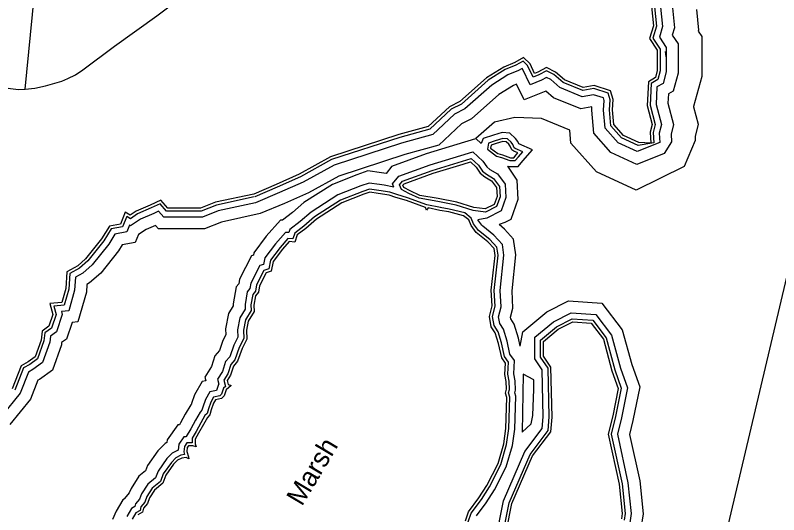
# Model space of a CAD drawing. Extents: x 2104537 to 2336408, y 34176 to 229611.
# Drawn here: x 2312000 to 2317922, y 80232 to 84107 of the extents above; entities that cross this region are included whole.
import ezdxf

# ---------------------------------------------------------------- set-up
doc = ezdxf.new("R2010")
doc.units = 0
for name, color, linetype in [('Exist Boundary Land Use Reservation Military US Department of Defense', 7, 'Continuous'), ('Exist Hydrographic Buffer Line', 7, 'Continuous'), ('Exist Hydrographic Island Shore', 7, 'Continuous'), ('Exist Hydrographic Point Label', 7, 'Continuous'), ('Exist Hydrographic River Shore', 7, 'Continuous'), ('Exist Maritime Ferry Route', 7, 'Continuous'), ('Exist Road Non-System Type 51', 7, 'Continuous')]:
    doc.layers.add(name, color=color, linetype=linetype)

msp = doc.modelspace()

# ---------------------------------------------------------------- linework, layer by layer
at = {"layer": 'Exist Boundary Land Use Reservation Military US Department of Defense'}
msp.add_lwpolyline([(2317049, 83784.7), (2317042.8, 83826.7)], dxfattribs=at)
at = {"layer": 'Exist Hydrographic Buffer Line'}
for p, q in [((2317090.8, 83124.6), (2317032.9, 83033.7)), ((2317274.2, 83135.3), (2317187.8, 82934.9))]:
    msp.add_line(p, q, dxfattribs=at)
for points in [[(2316958.5, 84173.5), (2316973.5, 84023.8), (2316945.5, 83930.5), (2317002.9, 83844.4), (2317002.9, 83675.5), (2316984.8, 83608.9), (2316932.8, 83578.2), (2316923.7, 83410.4), (2316964, 83259.3), (2316948.5, 83197.4), (2316953.3, 83116.5)], [(2317005, 84170.7), (2317020.1, 84019.3), (2316995.7, 83938), (2317048.9, 83858.3), (2317048.9, 83669.3), (2317024.2, 83578.9), (2316977.3, 83551.2), (2316970, 83415.2), (2317011.4, 83259.6), (2316994.8, 83193), (2316999.1, 83119.2)], [(2317097.9, 84164.9), (2317113.3, 84010.4), (2317096.1, 83953), (2317140.7, 83886.1), (2317140.7, 83657), (2317103, 83518.8), (2317066.4, 83497.1), (2317062.5, 83424.8), (2317106.3, 83260.4), (2317087.3, 83184.4), (2317090.8, 83124.6)], [(2317097.9, 84164.9), (2317113.3, 84010.4), (2317096.1, 83953), (2317140.7, 83886.1), (2317140.7, 83657), (2317103, 83518.8), (2317066.4, 83497.1), (2317062.5, 83424.8), (2317106.3, 83260.4), (2317087.3, 83184.4), (2317090.8, 83124.6)], [(2317283.7, 84153.4), (2317299.8, 83992.5), (2317296.9, 83983), (2317324.5, 83941.7), (2317324.5, 83632.5), (2317260.7, 83398.5), (2317259.8, 83398), (2317296, 83261.9), (2317272.4, 83167.1), (2317274.2, 83135.3)], [(2316953.3, 83116.5), (2316830.5, 83097.4), (2316703, 83155.9), (2316620.4, 83249.6), (2316609.6, 83373), (2316614.5, 83450.2), (2316599.1, 83503.9), (2316487.3, 83538.3), (2316401.8, 83523.2), (2316248.4, 83586.8), (2316178.3, 83646.9), (2316121.6, 83675.2), (2316061.6, 83645.2), (2316015.7, 83626.8), (2315973.5, 83717.3), (2315939.2, 83751.7), (2315883.7, 83719.9), (2315799.8, 83685.4), (2315669.1, 83603), (2315459.8, 83418.6), (2315380.8, 83379.1), (2315215.3, 83223.5), (2314982.2, 83160.1), (2314453.9, 82987.2), (2314211.8, 82853.8), (2314032.2, 82773.9), (2313858.4, 82699.4)], [(2316999.1, 83119.2), (2316823.9, 83049.9), (2316675, 83118.2), (2316575.9, 83230.5), (2316563.6, 83372.4), (2316568.1, 83445.2), (2316561.8, 83467.3), (2316484.4, 83491.2), (2316396.6, 83475.7), (2316224.1, 83547.1), (2316152.7, 83608.3), (2316121.6, 83623.9), (2316080.4, 83603.3), (2315992.5, 83568), (2315935.3, 83690.6), (2315931.5, 83694.4), (2315903.9, 83678.6), (2315821, 83644.4), (2315696.7, 83566.1), (2315485.7, 83380.2), (2315407.4, 83341), (2315238.5, 83182.2), (2314995.3, 83116.1), (2314472.3, 82944.9), (2314232.3, 82812.6), (2314050.6, 82731.8), (2313863.9, 82653.1)], [(2317032.9, 83033.7), (2316821.2, 82950), (2316619, 83042.8), (2316487, 83192.5), (2316471.5, 83371.3), (2316473, 83395.9), (2316386.2, 83380.6), (2316175.4, 83467.9), (2316116.2, 83518.6), (2315946, 83450.5), (2315888.8, 83573), (2315863.2, 83562.5), (2315751.9, 83492.3), (2315537.5, 83303.4), (2315460.5, 83264.8), (2315284.7, 83099.6), (2315021.7, 83028.1), (2314509.1, 82860.3), (2314273.2, 82730.3), (2314087.1, 82647.5), (2313899.6, 82568.5)], [(2317032.9, 83033.7), (2316821.2, 82950), (2316619, 83042.8), (2316487, 83192.5), (2316471.5, 83371.3), (2316473, 83395.9), (2316386.2, 83380.6), (2316175.4, 83467.9), (2316116.2, 83518.6), (2315946, 83450.5), (2315888.8, 83573), (2315863.2, 83562.5), (2315751.9, 83492.3)], [(2317187.8, 82934.9), (2316815.9, 82750.4), (2316507, 82892), (2316309.2, 83116.3), (2316300.4, 83217.2), (2316082.8, 83307.3), (2315875, 83313.1), (2315717.4, 83278.5), (2315571.3, 83150.7)], [(2314920.3, 82937.1), (2315190.1, 83034.1), (2315428, 83106.2), (2315571.3, 83150.7), (2315613.7, 83111.9)], [(2315819, 82937), (2315827.9, 82933.7), (2315899.9, 82933.7), (2315937.2, 82979.2), (2316011.8, 83064.5), (2315905.8, 83110.9), (2315898.7, 83127.1), (2315880.6, 83152.4), (2315836.6, 83192.5), (2315775.7, 83197.2), (2315708, 83177.9), (2315629.8, 83150.5), (2315613.7, 83111.9)], [(2314937.1, 82774.9), (2314925.8, 82800.3), (2314974.9, 82859.1), (2315219, 82946.8), (2315455, 83018.4), (2315548.2, 83047.4), (2315627.8, 82974.7), (2315657.2, 82930.6), (2315681.5, 82911.4), (2315741.4, 82875.9), (2315800.4, 82796.2), (2315806.2, 82692.3), (2315768.9, 82589.7), (2315656.3, 82533.4), (2315586.7, 82519.8)], [(2314920.3, 82937.1), (2314877.2, 82878.7), (2314840.2, 82884.5), (2314734.5, 82900.1), (2314648.1, 82869.5), (2314459.8, 82795.4), (2314239.1, 82653.9), (2314151.4, 82578.3), (2314071.8, 82517.5), (2314056.4, 82518.8), (2313946.9, 82393), (2313850.7, 82264.2), (2313846.7, 82244.9), (2313832.5, 82240.2), (2313738.4, 82058.8), (2313733.1, 82024.4), (2313713.6, 81999.4), (2313689.7, 81869.8), (2313690.4, 81852.7), (2313654.3, 81794), (2313631.8, 81673.5), (2313634.2, 81629.3), (2313611, 81585.3), (2313583.1, 81506.1), (2313547.7, 81466.4), (2313522.6, 81382.3), (2313469.9, 81299.4), (2313477.2, 81272), (2313449.4, 81266.2), (2313390.7, 81163.4), (2313367.1, 81095.1), (2313365.7, 81090.5), (2313360.8, 81085.5), (2313318.5, 81011.4), (2313282.3, 80944.7), (2313272.9, 80928.6), (2313260.8, 80928.6), (2313179.1, 80814.2), (2313176.6, 80792.6), (2313162.4, 80785.1), (2313104.5, 80727.2), (2313025.2, 80613.3), (2313010.2, 80573.2), (2312958.7, 80530.8), (2312898, 80436.6), (2312884.3, 80401.6), (2312847.9, 80357.9), (2312847.4, 80355.8), (2312834.5, 80348.3), (2312782.8, 80260.8), (2312754.7, 80195.1)], [(2315819, 82937), (2315890.6, 82828.7), (2315898.9, 82678.6), (2315842.7, 82524), (2315796.1, 82500.6), (2315752, 82485.2)], [(2314937.1, 82774.9), (2314862, 82788), (2314826.3, 82793.7), (2314743.7, 82805.9), (2314680.3, 82783.4), (2314501.9, 82713.2), (2314294.1, 82580), (2314209.3, 82507), (2314129, 82445.6), (2314120.6, 82421), (2314095, 82423.2), (2314018.4, 82335.2), (2313936.5, 82225.7), (2313926.1, 82174.5), (2313896.9, 82164.8), (2313826.9, 82029.9), (2313820.3, 81986.6), (2313799.8, 81960.5), (2313781.9, 81863.2), (2313783.3, 81828.4), (2313741.4, 81760.4), (2313724.1, 81667.5), (2313727.4, 81609), (2313695.5, 81548.4), (2313663.7, 81458.4), (2313629.8, 81420.5), (2313607, 81343.8), (2313569.1, 81284.1), (2313579.7, 81244.3), (2313576.5, 81241.5), (2313561.2, 81195.7), (2313508.7, 81184.7), (2313474.7, 81125.3), (2313454.7, 81067.4), (2313447.5, 81042.4), (2313434.4, 81029.3), (2313398.7, 80966.7), (2313362.3, 80899.7), (2313326.6, 80838.4), (2313326.6, 80836.7), (2313308.1, 80836.7), (2313267.6, 80780), (2313262.2, 80734), (2313217.6, 80710.4), (2313175.2, 80668), (2313107.2, 80570.3), (2313087.6, 80517.9), (2313028.2, 80469), (2312980.2, 80394.5), (2312964.4, 80354.3), (2312932.4, 80315.8), (2312927.8, 80296.2), (2312901.3, 80280.9), (2312864.9, 80219.2)], [(2315297.4, 82615.4), (2315192.9, 82637.6), (2315192.5, 82637), (2315042.3, 82691.6), (2314959.3, 82716.7), (2314906, 82734.5), (2314819.4, 82748.3), (2314748.3, 82758.8), (2314696.4, 82740.4), (2314522.9, 82672.1), (2314321.6, 82543.1), (2314238.3, 82471.3), (2314167.9, 82417.5), (2314152.3, 82372.1), (2314114.3, 82375.5), (2314054.2, 82306.4), (2313979.5, 82206.4), (2313965.7, 82139.3), (2313929.1, 82127.1), (2313871.2, 82015.5), (2313863.8, 81967.7), (2313842.9, 81941.1), (2313828, 81859.9), (2313829.7, 81816.3), (2313785, 81743.6), (2313770.3, 81664.6), (2313773.9, 81598.9), (2313737.7, 81530), (2313704, 81434.6), (2313670.9, 81397.6), (2313649.2, 81324.6), (2313618.7, 81276.5), (2313631.6, 81228.1), (2313616, 81214.8), (2313600.2, 81167.5), (2313587.6, 81154.3), (2313538.3, 81144), (2313516.7, 81106.2), (2313498.5, 81053.6), (2313488.4, 81018.3), (2313471.3, 81001.1), (2313438.9, 80944.4), (2313402.4, 80877.2), (2313372.5, 80826), (2313372.5, 80790.8), (2313331.8, 80790.8), (2313311.9, 80762.9), (2313306.7, 80719.3), (2313313.5, 80698.9), (2313284.1, 80693.7), (2313245.2, 80673), (2313210.6, 80638.4), (2313148.2, 80548.8), (2313126.3, 80490.3), (2313062.9, 80438.1), (2313021.3, 80373.5), (2313004.5, 80330.6), (2312974.6, 80294.7), (2312967.9, 80266.4), (2312934.8, 80247.2), (2312906, 80198.4)], [(2313863.9, 82653.1), (2313573.3, 82590.3), (2313451.1, 82541.3), (2313276.3, 82541.3), (2313152.8, 82541.3), (2313112.1, 82587.8), (2313073.5, 82570.3), (2312971, 82526.3), (2312893.9, 82474.9), (2312886.4, 82479.3), (2312864.2, 82426.1), (2312773, 82409.5), (2312725.4, 82332), (2312595.9, 82170.1), (2312524.1, 82107.2), (2312466.4, 82075.7), (2312460.5, 81975.5), (2312414.6, 81814.7), (2312357.4, 81810), (2312364.2, 81785.1), (2312319.8, 81651.8), (2312272.7, 81618.2), (2312267.6, 81571.6), (2312211.6, 81412.9), (2312137.2, 81359.8), (2312101.5, 81339.4), (2312037.3, 81175.1), (2311894.5, 80998.6)], [(2315513.5, 80176.4), (2315536.2, 80244.5), (2315615.2, 80349.9), (2315677.7, 80447.7), (2315765.7, 80620.9), (2315811, 80778.4), (2315828.7, 80900.4), (2315836.6, 81145.3), (2315825.8, 81177.4), (2315832.7, 81204.8), (2315830.6, 81267.3), (2315821.1, 81322.2), (2315825.2, 81416.1), (2315794.5, 81459.2), (2315770.3, 81566), (2315744.2, 81652.6), (2315714.1, 81699.6), (2315700.5, 81769.1), (2315721.2, 81850.1), (2315715.4, 81973), (2315744.3, 82245.2), (2315735.2, 82309), (2315681.1, 82367.5), (2315591.9, 82437.8), (2315555, 82488.8), (2315536.5, 82534), (2315487.6, 82573.6), (2315366.5, 82603.9), (2315296.4, 82615.6)], [(2313899.6, 82568.5), (2313600.3, 82502.1), (2313468.8, 82449.5), (2313276.3, 82449.5), (2313111.1, 82449.5), (2313087.6, 82476.4), (2313015, 82445.2), (2312955.1, 82405.3), (2312929.8, 82344.6), (2312829.8, 82326.4), (2312800.7, 82279.1), (2312662.6, 82106.4), (2312577, 82031.4), (2312555.1, 82019.5), (2312551.6, 81960), (2312485.5, 81728.5), (2312440.9, 81724.7), (2312397.5, 81594.4), (2312359.5, 81567.3), (2312357.7, 81551), (2312288.6, 81355), (2312186.9, 81282.3), (2312175.3, 81275.7), (2312117.7, 81128.4), (2311958.7, 80932)], [(2315577.4, 80222.9), (2315652.9, 80323.7), (2315717.7, 80424.9), (2315808.7, 80604), (2315856, 80768.7), (2315874.5, 80896.4), (2315882.7, 81152), (2315873.6, 81179.3), (2315878.8, 81199.9), (2315876.4, 81272), (2315867.2, 81325.1), (2315871.8, 81429.9), (2315837.2, 81478.3), (2315814.8, 81577.8), (2315786.3, 81671.9), (2315757.5, 81717), (2315747.6, 81767.8), (2315767.5, 81845.4), (2315761.4, 81971.6), (2315790.6, 82246.1), (2315778.7, 82329.7), (2315712.4, 82401.4), (2315625.3, 82469.9), (2315618.1, 82479.9), (2315586.7, 82519.8)], [(2315917.3, 81540.9), (2315903.7, 81601.2), (2315870.6, 81710.7), (2315844.3, 81751.8), (2315841.7, 81765), (2315859.9, 81836), (2315853.5, 81969), (2315883.2, 82247.7), (2315865.6, 82371), (2315794.8, 82447.5), (2315752, 82485.2)], [(2315917.3, 81540.9), (2315937.3, 81651.7), (2316122.9, 81806.5), (2316292.1, 81891.1), (2316550, 81873.9), (2316708.3, 81668), (2316781.1, 81397.5), (2316843.3, 81224.2), (2316791.2, 80963.3), (2316764.3, 80855.2), (2316843.3, 80495), (2316869.3, 80239), (2316853.2, 80126.2)], [(2315661.5, 79715.5), (2315786.1, 80338.9), (2315952.6, 80724), (2316087.8, 80902.1), (2316095.3, 80991.9), (2316086.4, 81356.2), (2316029.2, 81442.1), (2316029.2, 81608.7), (2316173.6, 81729.1), (2316310.9, 81797.8), (2316502.5, 81785), (2316624.4, 81626.5), (2316693.4, 81370), (2316748.2, 81217.2), (2316701.5, 80983.4), (2316670, 80856.5), (2316752.4, 80480.5), (2316776.8, 80240.9), (2316766.4, 80168.2)], [(2315706.7, 79707.3), (2315830.2, 80325.1), (2315992.6, 80700.7), (2316132.5, 80884.9), (2316141.3, 80990.6), (2316132, 81370.6), (2316075.1, 81456), (2316075.1, 81587.2), (2316198.9, 81690.4), (2316320.3, 81751.2), (2316478.7, 81740.6), (2316582.4, 81605.8), (2316649.5, 81356.3), (2316700.7, 81213.7), (2316656.7, 80993.5), (2316622.8, 80857.1), (2316707, 80473.2), (2316730.5, 80241.8), (2316723, 80189.1)]]:
    msp.add_lwpolyline(points, dxfattribs=at)
for points in [[(2315780.4, 83150.8), (2315721.9, 83134.1), (2315670.2, 83116), (2315661.5, 83067.8), (2315732.1, 83014.2), (2315771.9, 83003.7), (2315836.2, 82979.6), (2315878.2, 82979.6), (2315902.1, 83008.9), (2315936, 83047.6), (2315878, 83072.9), (2315870.1, 83077.9), (2315858.5, 83104.3), (2315846.1, 83121.7), (2315817.3, 83147.9)], [(2315002.2, 82820.1), (2315233.5, 82903.2), (2315468.4, 82974.5), (2315536.7, 82995.7), (2315592.7, 82944.5), (2315623, 82899.1), (2315655.4, 82873.4), (2315710, 82841.1), (2315755.3, 82779.9), (2315759.8, 82699.1), (2315732, 82622.6), (2315648.3, 82580.8), (2315551, 82593.5), (2315419.5, 82634.1), (2315276.8, 82662.7), (2315131.9, 82688.1), (2315053.6, 82724.3), (2314996.1, 82755.3), (2314979.4, 82792.8)], [(2315940.3, 81321.7), (2315932.6, 80871.7), (2316001.8, 80937.1), (2316013.4, 81002.5), (2316021, 81206.3), (2316021, 81279.4)]]:
    msp.add_lwpolyline(points, close=True, dxfattribs=at)
at = {"layer": 'Exist Hydrographic Island Shore'}
for points in [[(2315782.7, 83127.6), (2315728.9, 83112.2), (2315690.5, 83098.7), (2315686.6, 83077.6), (2315742.3, 83035.2), (2315778.9, 83025.6), (2315840.4, 83002.6), (2315867.3, 83002.6), (2315884.6, 83023.7), (2315898, 83039.1), (2315867.3, 83052.6), (2315851.9, 83062.2), (2315838.5, 83092.9), (2315828.8, 83106.4), (2315807.7, 83125.6)], [(2315015.8, 82800.6), (2315240.7, 82881.4), (2315475.2, 82952.5), (2315530.9, 82969.9), (2315575.1, 82929.5), (2315605.9, 82883.3), (2315642.4, 82854.5), (2315694.3, 82823.7), (2315732.7, 82771.8), (2315736.6, 82702.5), (2315713.5, 82639.1), (2315644.3, 82604.5), (2315555.9, 82616), (2315425.2, 82656.4), (2315281.1, 82685.2), (2315138.8, 82710.2), (2315063.9, 82744.8), (2315013.9, 82771.8), (2315006.2, 82789.1)]]:
    msp.add_lwpolyline(points, close=True, dxfattribs=at)
for points in [[(2315292.6, 82592.9), (2315202.2, 82612.1), (2315188.8, 82594.8), (2315183, 82616), (2315035, 82669.8), (2314952.4, 82694.8), (2314900.5, 82712.2), (2314815.9, 82725.6), (2314750.6, 82735.2), (2314704.4, 82718.9), (2314533.4, 82651.6), (2314335.4, 82524.6), (2314252.7, 82453.5), (2314187.4, 82403.5), (2314168.2, 82347.7), (2314124, 82351.6), (2314072.1, 82291.9), (2314000.9, 82196.7), (2313985.6, 82121.7), (2313945.2, 82108.3), (2313893.3, 82008.3), (2313885.6, 81958.3), (2313864.5, 81931.3), (2313851, 81858.3), (2313852.9, 81810.2), (2313806.8, 81735.2), (2313793.4, 81663.1), (2313797.2, 81593.8), (2313758.8, 81520.8), (2313724.2, 81422.7), (2313691.5, 81386.1), (2313670.4, 81315), (2313643.4, 81272.7), (2313651.1, 81243.8), (2313674.2, 81234.2), (2313635.8, 81201.5), (2313620.4, 81155.4), (2313599.2, 81133.2), (2313553.1, 81123.6), (2313537.7, 81096.7), (2313520.4, 81046.7), (2313508.9, 81006.3), (2313489.7, 80987.1), (2313458.9, 80933.2), (2313422.4, 80865.9), (2313395.5, 80819.8), (2313395.5, 80781.3), (2313403.2, 80758.2), (2313378.2, 80767.8), (2313343.6, 80767.8), (2313334, 80754.4), (2313330.1, 80721.7), (2313343.6, 80681.3), (2313345.5, 80665.9), (2313324.4, 80677.4), (2313291.7, 80671.7), (2313259, 80654.4), (2313228.3, 80623.6), (2313168.7, 80538), (2313145.6, 80476.5), (2313080.3, 80422.6), (2313041.8, 80363), (2313024.5, 80318.8), (2312995.7, 80284.2), (2312988, 80251.5), (2312951.5, 80230.3)], [(2315492.5, 80186.1), (2315515.5, 80255.3), (2315596.3, 80363), (2315657.8, 80459.2), (2315744.3, 80629.4), (2315788.5, 80783.2), (2315805.8, 80902.5), (2315813.5, 81141.9), (2315801.9, 81176.5), (2315809.6, 81207.3), (2315807.7, 81265), (2315798.1, 81320.7), (2315801.9, 81409.2), (2315773.1, 81449.6), (2315748.1, 81560.2), (2315723.1, 81642.9), (2315692.4, 81691), (2315677, 81769.8), (2315698.1, 81852.5), (2315692.4, 81973.7), (2315721.2, 82244.8), (2315713.5, 82298.7), (2315665.5, 82350.6), (2315575.1, 82421.8), (2315534.8, 82477.5), (2315517.5, 82519.8), (2315477.1, 82552.5), (2315361.8, 82581.4), (2315292.6, 82592.9)], [(2315729.3, 79703.3), (2315852.2, 80318.2), (2316012.6, 80689), (2316154.8, 80876.4), (2316164.3, 80989.9), (2316154.8, 81377.8), (2316098.1, 81462.9), (2316098.1, 81576.5), (2316211.5, 81671.1), (2316325, 81727.8), (2316466.8, 81718.4), (2316561.4, 81595.4), (2316627.6, 81349.4), (2316676.9, 81211.9), (2316634.2, 80998.5), (2316599.2, 80857.5), (2316684.3, 80469.6), (2316707.4, 80242.3), (2316701.3, 80199.6)]]:
    msp.add_lwpolyline(points, dxfattribs=at)
at = {"layer": 'Exist Hydrographic River Shore'}
for points in [[(2316935.3, 84175), (2316950.2, 84026.1), (2316920.4, 83926.8), (2316980, 83837.4), (2316980, 83678.6), (2316965.1, 83624), (2316910.5, 83591.7), (2316900.6, 83408), (2316940.3, 83259.1), (2316925.4, 83199.5), (2316930.3, 83115.1)], [(2316930.3, 83115.1), (2316836.1, 83120.1), (2316717, 83174.7), (2316642.6, 83259.1), (2316632.7, 83373.3), (2316637.6, 83452.7), (2316617.8, 83522.2), (2316488.8, 83561.9), (2316404.4, 83547), (2316260.6, 83606.6), (2316191.1, 83666.2), (2316121.6, 83700.9), (2316052.2, 83666.2), (2316027.4, 83656.2), (2315992.6, 83730.7), (2315943, 83780.3), (2315873.6, 83740.6), (2315789.2, 83705.9), (2315655.3, 83621.5), (2315446.9, 83437.8), (2315367.5, 83398.1), (2315203.8, 83244.2), (2314975.6, 83182.1), (2314444.7, 83008.4), (2314201.6, 82874.4), (2314023, 82794.9), (2313849.3, 82720.5)], [(2313849.3, 82720.5), (2313553.1, 82656.4), (2313437.8, 82610.2), (2313276.3, 82610.2), (2313184.1, 82610.2), (2313130.3, 82671.8), (2313045.7, 82633.3), (2312938, 82587.2), (2312891.9, 82556.4), (2312853.5, 82579.5), (2312815, 82487.1), (2312730.5, 82471.8), (2312669, 82371.8), (2312545.9, 82217.9), (2312484.4, 82164.1), (2312399.9, 82117.9), (2312392.2, 81987.1), (2312361.4, 81879.4), (2312269.2, 81871.7), (2312292.2, 81787.1), (2312261.5, 81694.8), (2312207.7, 81656.3), (2312200, 81587.1), (2312153.8, 81456.3), (2312100, 81417.9), (2312046.2, 81387.1), (2311977, 81210.2)]]:
    msp.add_lwpolyline(points, dxfattribs=at)
at = {"layer": 'Exist Maritime Ferry Route'}
for points in [[(2317087.6, 78277.6), (2320512.6, 92784.3)], [(2313854.2, 82698), (2313559.9, 82634.3), (2313442.2, 82587.3), (2313276.3, 82587.3), (2313173.6, 82587.3), (2313124.2, 82643.8), (2313055, 82612.3), (2312949, 82566.9), (2312892.6, 82529.2), (2312864.5, 82546.1), (2312831.4, 82466.8), (2312744.7, 82451), (2312687.8, 82358.5), (2312562.6, 82202), (2312497.7, 82145.1), (2312422, 82103.8), (2312415, 81983.2), (2312379.1, 81857.9), (2312298.6, 81851.1), (2312316.2, 81786.4), (2312280.9, 81680.5), (2312229.4, 81643.6), (2312222.5, 81581.9), (2312173.1, 81441.9), (2312112.4, 81398.5), (2312064.6, 81371.2), (2311997.1, 81198.5)]]:
    msp.add_lwpolyline(points, dxfattribs=at)
at = {"layer": 'Exist Road Non-System Type 51'}
msp.add_line((2312077, 83535.2), (2312231.4, 85088.5), dxfattribs=at)
for points in [[(2312077, 83535.2), (2312152.2, 83541.5), (2312235.2, 83560.5), (2312360.7, 83597.3), (2312408.9, 83615.6), (2312468.4, 83646.2), (2312524.1, 83682.8), (2312770.9, 83866.8), (2313097.3, 84103.2), (2313397.8, 84331.6), (2313706.3, 84558.1), (2313865.7, 84685.2)], [(2310685.1, 83976), (2311345.4, 83735.5), (2311904.9, 83553.7), (2311942.8, 83542.1), (2312025.3, 83530.9), (2312077, 83535.2)]]:
    msp.add_lwpolyline(points, dxfattribs=at)

# ---------------------------------------------------------------- texts
at = {"layer": 'Exist Hydrographic Point Label'}
msp.add_text('Marsh', height=150, rotation=59.15168, dxfattribs=at).set_placement((2314223.4, 80292.2))

doc.saveas('drawing.dxf')
